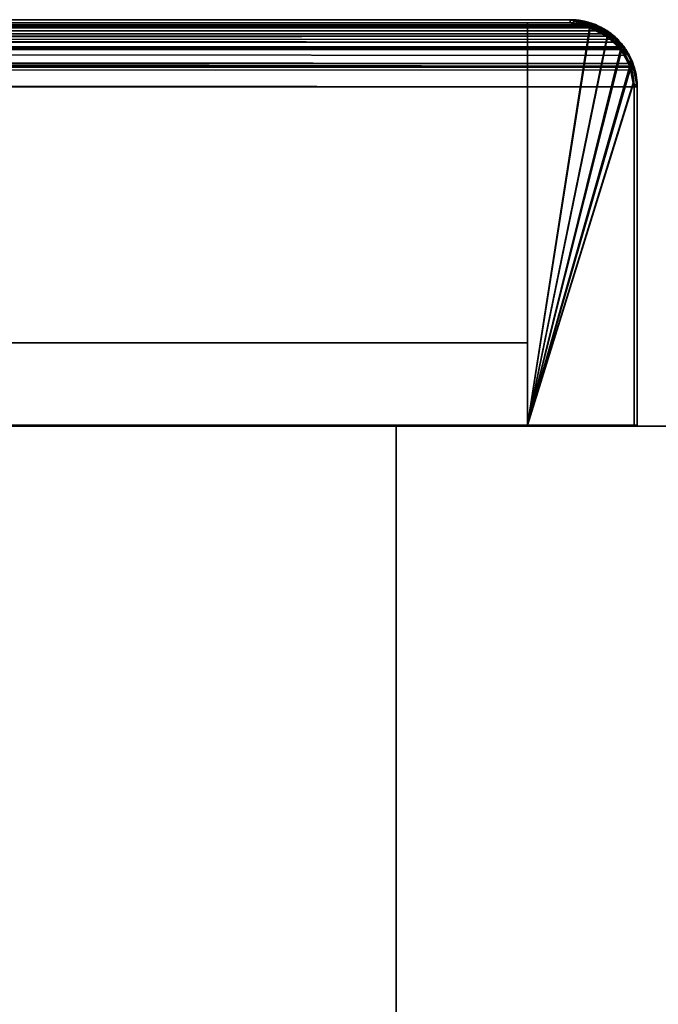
# Model space of a CAD drawing. Header units: millimetres. Extents: x -508 to 6708, y -110 to 248.
# Tile 463 of 656: x 340 to 370, y 202 to 248. Entities that reach past the tile are written whole.
import ezdxf

# ---------------------------------------------------------------- set-up
doc = ezdxf.new("R2010")
doc.units = ezdxf.units.MM
doc.layers.add('151', color=7, linetype='Continuous', true_color=0xffffff)

# ---------------------------------------------------------------- blocks, each defined once
blk = doc.blocks.new('UG_SURFACE_001')
at = {"layer": '151', "color": 252, "linetype": 'Continuous', "lineweight": 35}
for points in [[(-507.5, 229.4, 2215.25), (507.5, 229.4, 2215.25), (357.5, 229.4, 2065.25), (-357.5, 229.4, 2065.25)], [(507.5, -5.3, 2215.25), (507.5, 229.4, 2215.25), (-507.5, 229.4, 2215.25), (-507.5, -5.3, 2215.25)], [(-357.5, -5.3, 2065.25), (-357.5, 229.4, 2065.25), (357.5, 229.4, 2065.25), (357.5, -5.3, 2065.25)], [(357.5, -5.3, 2065.25), (357.5, 229.4, 2065.25), (357.5, 229.4, -7.75), (357.5, -5.3, -7.75)], [(357.5, -5.3, -7.75), (357.5, 229.4, -7.75), (507.5, 229.4, -7.75), (507.5, -5.3, -7.75)], [(507.5, 229.4, 2215.25), (507.5, 229.4, -7.75), (357.5, 229.4, -7.75), (357.5, 229.4, 2065.25)]]:
    blk.add_3dface(points, dxfattribs=at)
blk = doc.blocks.new('UG_SURFACE_195')
at = {"layer": '151', "color": 7, "linetype": 'Continuous', "lineweight": 35}
for points in [[(366.749, 248.071, 2073.999), (-366.753, 248.073, 2074.003), (-365.658, 248.3, 2072.908)], [(-366.61, 248.197, 2073.86), (366.612, 248.204, 2073.862), (365.65, 248.45, 2072.9)], [(365.65, 248.45, 2072.9), (-365.65, 248.45, 2072.9), (-366.61, 248.197, 2073.86)], [(366.657, 248.126, 2073.907), (-365.658, 248.3, 2072.908), (-365.65, 248.3, 2072.9)], [(366.657, 248.126, 2073.907), (366.749, 248.071, 2073.999), (-365.658, 248.3, 2072.908)], [(365.65, 248.45, 2072.9), (311.65, 248.45, 2018.9), (-311.65, 248.45, 2018.9), (-365.65, 248.45, 2072.9)], [(365.65, 248.3, 2072.9), (-365.65, 248.3, 2072.9), (-311.65, 248.3, 2018.9), (311.65, 248.3, 2018.9)], [(-365.65, 248.3, 2072.9), (365.65, 248.3, 2072.9), (366.657, 248.126, 2073.907)], [(365.65, 248.3, 2072.9), (311.65, 248.3, 2018.9), (311.65, 248.45, 2018.9), (365.65, 248.45, 2072.9)], [(365.65, 248.45, 2072.9), (366.612, 248.204, 2073.862), (366.657, 248.126, 2073.907), (365.65, 248.3, 2072.9)], [(367.761, 247.404, 2075.011), (-367.768, 247.412, 2075.018), (-366.837, 248.055, 2074.087)], [(-367.474, 247.788, 2074.724), (367.476, 247.79, 2074.726), (367.161, 248.064, 2074.41)], [(-367.2, 248.042, 2074.45), (-367.474, 247.788, 2074.724), (367.161, 248.064, 2074.41)], [(-367.2, 248.042, 2074.45), (367.161, 248.064, 2074.41), (366.612, 248.204, 2073.862)], [(366.612, 248.204, 2073.862), (-366.61, 248.197, 2073.86), (-367.2, 248.042, 2074.45)], [(367.671, 247.517, 2074.921), (-366.837, 248.055, 2074.087), (-366.753, 248.073, 2074.003)], [(367.671, 247.517, 2074.921), (367.761, 247.404, 2075.011), (-366.837, 248.055, 2074.087)], [(-366.753, 248.073, 2074.003), (366.749, 248.071, 2073.999), (367.671, 247.517, 2074.921)], [(366.749, 248.071, 2073.999), (366.657, 248.126, 2073.907), (366.612, 248.204, 2073.862), (367.161, 248.064, 2074.41)], [(367.161, 248.064, 2074.41), (367.476, 247.79, 2074.726), (367.671, 247.517, 2074.921), (366.749, 248.071, 2073.999)], [(-368.187, 247.126, 2075.437), (368.172, 247.187, 2075.422), (367.476, 247.79, 2074.726)], [(367.476, 247.79, 2074.726), (-367.474, 247.788, 2074.724), (-368.187, 247.126, 2075.437)], [(368.421, 246.389, 2075.671), (-368.152, 246.955, 2075.402), (-367.805, 247.387, 2075.055)], [(368.264, 246.773, 2075.514), (-367.805, 247.387, 2075.055), (-367.768, 247.412, 2075.018)], [(368.264, 246.773, 2075.514), (368.421, 246.389, 2075.671), (-367.805, 247.387, 2075.055)], [(-367.768, 247.412, 2075.018), (367.761, 247.404, 2075.011), (368.264, 246.773, 2075.514)], [(367.761, 247.404, 2075.011), (367.671, 247.517, 2074.921), (367.476, 247.79, 2074.726), (368.172, 247.187, 2075.422)], [(368.172, 247.187, 2075.422), (368.193, 247.146, 2075.443), (368.264, 246.773, 2075.514), (367.761, 247.404, 2075.011)], [(-368.269, 247.05, 2075.519), (-368.629, 246.258, 2075.879), (368.644, 246.279, 2075.894)], [(368.421, 246.389, 2075.671), (-368.429, 246.394, 2075.679), (-368.152, 246.955, 2075.402)], [(-368.187, 247.126, 2075.437), (-368.269, 247.05, 2075.519), (368.644, 246.279, 2075.894)], [(-368.187, 247.126, 2075.437), (368.193, 247.146, 2075.443), (368.172, 247.187, 2075.422)], [(368.644, 246.279, 2075.894), (368.193, 247.146, 2075.443), (-368.187, 247.126, 2075.437)], [(368.421, 246.389, 2075.671), (368.264, 246.773, 2075.514), (368.193, 247.146, 2075.443), (368.644, 246.279, 2075.894)], [(-368.691, 246.121, 2075.941), (-368.8, 245.3, 2076.05), (368.8, 245.3, 2076.05)], [(-368.629, 246.258, 2075.879), (-368.691, 246.121, 2075.941), (368.8, 245.3, 2076.05)], [(368.65, 245.3, 2075.9), (-368.645, 245.481, 2075.895), (-368.486, 246.279, 2075.736)], [(-368.629, 246.258, 2075.879), (368.645, 246.273, 2075.895), (368.644, 246.279, 2075.894)], [(368.8, 245.3, 2076.05), (368.645, 246.273, 2075.895), (-368.629, 246.258, 2075.879)], [(368.545, 246.085, 2075.795), (-368.486, 246.279, 2075.736), (-368.429, 246.394, 2075.679)], [(368.545, 246.085, 2075.795), (368.65, 245.3, 2075.9), (-368.486, 246.279, 2075.736)], [(-368.429, 246.394, 2075.679), (368.421, 246.389, 2075.671), (368.545, 246.085, 2075.795)], [(368.644, 246.279, 2075.894), (368.645, 246.273, 2075.895), (368.545, 246.085, 2075.795), (368.421, 246.389, 2075.671)], [(368.65, 245.3, 2075.9), (368.545, 246.085, 2075.795), (368.645, 246.273, 2075.895), (368.8, 245.3, 2076.05)], [(-368.8, 245.3, 2076.05), (-368.8, 229.45, 2076.05), (368.8, 229.45, 2076.05), (368.8, 245.3, 2076.05)], [(368.65, 245.3, 2075.9), (-368.65, 245.3, 2075.9), (-368.645, 245.481, 2075.895)], [(368.65, 245.3, 2075.9), (368.65, 229.45, 2075.9), (-368.65, 229.45, 2075.9), (-368.65, 245.3, 2075.9)], [(368.8, 245.3, 2076.05), (368.8, 229.45, 2076.05), (368.65, 229.45, 2075.9), (368.65, 245.3, 2075.9)], [(368.65, 229.45, 2075.9), (368.8, 229.45, 2076.05), (-368.8, 229.45, 2076.05), (-368.65, 229.45, 2075.9)]]:
    blk.add_3dface(points, dxfattribs=at)
blk = doc.blocks.new('UG_SURFACE_197')
at = {"layer": '151', "color": 14, "linetype": 'Continuous', "lineweight": 35}
for points in [[(-366.565, 248.059, 2073.815), (366.566, 248.066, 2073.816), (365.65, 248.3, 2072.9)], [(365.65, 248.3, 2072.9), (-365.65, 248.3, 2072.9), (-366.565, 248.059, 2073.815)], [(365.65, 248.3, 2072.9), (363.65, 248.3, 2070.9), (-363.65, 248.3, 2070.9), (-365.65, 248.3, 2072.9)], [(363.65, 229.45, 2070.9), (-363.65, 229.45, 2070.9), (-363.65, 248.3, 2070.9), (363.65, 248.3, 2070.9)], [(363.65, 229.45, 2070.9), (363.65, 248.3, 2070.9), (365.65, 248.3, 2072.9), (366.566, 248.066, 2073.816)], [(-367.387, 247.67, 2074.637), (367.389, 247.672, 2074.639), (367.089, 247.933, 2074.339)], [(-367.126, 247.912, 2074.376), (-367.387, 247.67, 2074.637), (367.089, 247.933, 2074.339)], [(-367.126, 247.912, 2074.376), (367.089, 247.933, 2074.339), (366.566, 248.066, 2073.816)], [(366.566, 248.066, 2073.816), (-366.565, 248.059, 2073.815), (-367.126, 247.912, 2074.376)], [(366.566, 248.066, 2073.816), (367.089, 247.933, 2074.339), (367.389, 247.672, 2074.639), (363.65, 229.45, 2070.9)], [(-368.066, 247.039, 2075.316), (368.052, 247.097, 2075.302), (367.389, 247.672, 2074.639)], [(367.389, 247.672, 2074.639), (-367.387, 247.67, 2074.637), (-368.066, 247.039, 2075.316)], [(363.65, 229.45, 2070.9), (367.389, 247.672, 2074.639), (368.052, 247.097, 2075.302), (368.072, 247.058, 2075.322)], [(-368.144, 246.967, 2075.394), (-368.487, 246.212, 2075.737), (368.502, 246.232, 2075.752)], [(-368.066, 247.039, 2075.316), (-368.144, 246.967, 2075.394), (368.502, 246.232, 2075.752)], [(-368.066, 247.039, 2075.316), (368.072, 247.058, 2075.322), (368.052, 247.097, 2075.302)], [(368.502, 246.232, 2075.752), (368.072, 247.058, 2075.322), (-368.066, 247.039, 2075.316)], [(363.65, 229.45, 2070.9), (368.072, 247.058, 2075.322), (368.502, 246.232, 2075.752), (368.502, 246.227, 2075.752)], [(-368.546, 246.082, 2075.796), (-368.65, 245.3, 2075.9), (368.65, 245.3, 2075.9)], [(-368.487, 246.212, 2075.737), (-368.546, 246.082, 2075.796), (368.65, 245.3, 2075.9)], [(-368.487, 246.212, 2075.737), (368.502, 246.227, 2075.752), (368.502, 246.232, 2075.752)], [(368.65, 245.3, 2075.9), (368.502, 246.227, 2075.752), (-368.487, 246.212, 2075.737)], [(368.502, 246.227, 2075.752), (368.65, 245.3, 2075.9), (368.65, 229.45, 2075.9), (363.65, 229.45, 2070.9)], [(-368.65, 245.3, 2075.9), (-368.65, 229.45, 2075.9), (368.65, 229.45, 2075.9), (368.65, 245.3, 2075.9)], [(363.65, 229.45, 2070.9), (368.65, 229.45, 2075.9), (-368.65, 229.45, 2075.9), (-363.65, 229.45, 2070.9)]]:
    blk.add_3dface(points, dxfattribs=at)
blk = doc.blocks.new('UG_SURFACE_198')
at = {"layer": '151', "color": 41, "linetype": 'Continuous', "lineweight": 35}
for points in [[(-363.65, 248.3, 2070.9), (-363.65, 233.3, 2070.9), (363.65, 233.3, 2070.9), (363.65, 248.3, 2070.9)], [(363.65, 248.3, 2070.9), (313.65, 248.3, 2020.9), (-313.65, 248.3, 2020.9), (-363.65, 248.3, 2070.9)], [(313.65, 248.3, 2020.9), (363.65, 248.3, 2070.9), (363.65, 233.3, 2070.9), (313.65, 233.3, 2020.9)], [(313.65, 233.3, 2020.9), (363.65, 233.3, 2070.9), (-363.65, 233.3, 2070.9), (-313.65, 233.3, 2020.9)]]:
    blk.add_3dface(points, dxfattribs=at)
blk = doc.blocks.new('UG_SURFACE_200')
at = {"layer": '151', "color": 7, "linetype": 'Continuous', "lineweight": 35}
for points in [[(365.65, 248.45, 2072.9), (365.65, 248.45, -4.75), (311.65, 248.45, -4.75), (311.65, 248.45, 2018.9)], [(311.65, 248.45, -4.75), (365.65, 248.45, -4.75), (365.65, 248.3, -4.75), (311.65, 248.3, -4.75)], [(365.65, 248.45, 2072.9), (311.65, 248.45, 2018.9), (311.65, 248.3, 2018.9), (365.65, 248.3, 2072.9)], [(365.65, 248.3, 2072.9), (311.65, 248.3, 2018.9), (311.65, 248.3, -4.75), (365.65, 248.3, -4.75)], [(365.813, 248.269, -4.75), (365.65, 248.3, -4.75), (365.65, 248.45, -4.75), (365.822, 248.418, -4.75)], [(365.65, 248.45, 2072.9), (366.729, 248.246, -4.75), (365.822, 248.418, -4.75)], [(366.8, 248.233, -4.75), (366.729, 248.246, -4.75), (365.65, 248.45, 2072.9)], [(365.65, 248.45, 2072.9), (366.799, 248.148, 2074.049), (366.8, 248.233, -4.75)], [(365.822, 248.418, -4.75), (365.65, 248.45, -4.75), (365.65, 248.45, 2072.9)], [(366.799, 248.148, 2074.049), (365.65, 248.45, 2072.9), (365.658, 248.3, 2072.908), (366.753, 248.073, 2074.003)], [(365.65, 248.3, 2072.9), (365.658, 248.3, 2072.908), (365.65, 248.45, 2072.9)], [(365.813, 248.269, -4.75), (365.658, 248.3, 2072.908), (365.65, 248.3, 2072.9)], [(365.65, 248.3, 2072.9), (365.65, 248.3, -4.75), (365.813, 248.269, -4.75)], [(366.677, 248.103, -4.75), (366.753, 248.073, 2074.003), (365.658, 248.3, 2072.908)], [(365.658, 248.3, 2072.908), (365.813, 248.269, -4.75), (366.677, 248.103, -4.75)], [(366.677, 248.103, -4.75), (365.813, 248.269, -4.75), (365.822, 248.418, -4.75), (366.729, 248.246, -4.75)], [(366.746, 248.09, -4.75), (366.677, 248.103, -4.75), (366.729, 248.246, -4.75), (366.8, 248.233, -4.75)], [(366.753, 248.073, 2074.003), (366.677, 248.103, -4.75), (366.746, 248.09, -4.75)], [(366.752, 248.086, -4.75), (366.746, 248.09, -4.75), (366.8, 248.233, -4.75), (366.808, 248.227, -4.75)], [(366.746, 248.09, -4.75), (366.752, 248.086, -4.75), (366.753, 248.073, 2074.003)], [(366.808, 248.227, -4.75), (367.535, 247.751, -4.75), (367.445, 247.634, -4.75), (366.752, 248.086, -4.75)], [(366.753, 248.073, 2074.003), (366.752, 248.086, -4.75), (367.445, 247.634, -4.75)], [(366.753, 248.073, 2074.003), (366.837, 248.055, 2074.087), (366.799, 248.148, 2074.049)], [(367.445, 247.634, -4.75), (366.837, 248.055, 2074.087), (366.753, 248.073, 2074.003)], [(366.799, 248.148, 2074.049), (366.808, 248.227, -4.75), (366.8, 248.233, -4.75)], [(367.535, 247.751, -4.75), (366.808, 248.227, -4.75), (366.799, 248.148, 2074.049)], [(367.877, 247.527, -4.75), (367.535, 247.751, -4.75), (366.799, 248.148, 2074.049)], [(366.799, 248.148, 2074.049), (367.2, 248.042, 2074.45), (367.877, 247.527, -4.75)], [(367.2, 248.042, 2074.45), (366.799, 248.148, 2074.049), (366.837, 248.055, 2074.087)], [(367.445, 247.634, -4.75), (367.768, 247.412, 2075.018), (366.837, 248.055, 2074.087)], [(366.837, 248.055, 2074.087), (367.768, 247.412, 2075.018), (367.84, 247.448, 2075.09), (367.2, 248.042, 2074.45)], [(367.2, 248.042, 2074.45), (367.84, 247.448, 2075.09), (367.877, 247.527, -4.75)], [(367.771, 247.421, -4.75), (367.445, 247.634, -4.75), (367.535, 247.751, -4.75), (367.877, 247.527, -4.75)], [(367.445, 247.634, -4.75), (367.771, 247.421, -4.75), (367.768, 247.412, 2075.018)], [(367.768, 247.412, 2075.018), (367.805, 247.387, 2075.055), (367.84, 247.448, 2075.09)], [(367.768, 247.412, 2075.018), (367.771, 247.421, -4.75), (368.054, 247.002, -4.75)], [(368.054, 247.002, -4.75), (367.805, 247.387, 2075.055), (367.768, 247.412, 2075.018)], [(367.877, 247.527, -4.75), (368.172, 247.086, -4.75), (368.054, 247.002, -4.75), (367.771, 247.421, -4.75)], [(368.269, 247.05, 2075.519), (367.84, 247.448, 2075.09), (367.805, 247.387, 2075.055), (368.152, 246.955, 2075.402)], [(368.054, 247.002, -4.75), (368.152, 246.955, 2075.402), (367.805, 247.387, 2075.055)], [(368.172, 247.086, -4.75), (367.877, 247.527, -4.75), (367.84, 247.448, 2075.09)], [(367.84, 247.448, 2075.09), (368.269, 247.05, 2075.519), (368.172, 247.086, -4.75)], [(368.405, 246.48, -4.75), (368.054, 247.002, -4.75), (368.172, 247.086, -4.75), (368.563, 246.499, -4.75)], [(368.152, 246.955, 2075.402), (368.054, 247.002, -4.75), (368.405, 246.48, -4.75)], [(368.55, 246.433, 2075.799), (368.269, 247.05, 2075.519), (368.152, 246.955, 2075.402), (368.429, 246.394, 2075.679)], [(368.405, 246.48, -4.75), (368.429, 246.394, 2075.679), (368.152, 246.955, 2075.402)], [(368.563, 246.499, -4.75), (368.172, 247.086, -4.75), (368.269, 247.05, 2075.519)], [(368.571, 246.458, -4.75), (368.563, 246.499, -4.75), (368.269, 247.05, 2075.519)], [(368.269, 247.05, 2075.519), (368.55, 246.433, 2075.799), (368.571, 246.458, -4.75)], [(368.422, 246.401, -4.75), (368.405, 246.48, -4.75), (368.563, 246.499, -4.75), (368.571, 246.458, -4.75)], [(368.405, 246.48, -4.75), (368.422, 246.401, -4.75), (368.429, 246.394, 2075.679)], [(368.571, 246.458, -4.75), (368.613, 246.246, -4.75), (368.464, 246.199, -4.75), (368.422, 246.401, -4.75)], [(368.613, 246.246, -4.75), (368.571, 246.458, -4.75), (368.55, 246.433, 2075.799)], [(368.429, 246.394, 2075.679), (368.422, 246.401, -4.75), (368.464, 246.199, -4.75)], [(368.429, 246.394, 2075.679), (368.486, 246.279, 2075.736), (368.55, 246.433, 2075.799)], [(368.464, 246.199, -4.75), (368.486, 246.279, 2075.736), (368.429, 246.394, 2075.679)], [(368.486, 246.279, 2075.736), (368.464, 246.199, -4.75), (368.65, 245.3, -4.75)], [(368.65, 245.3, -4.75), (368.464, 246.199, -4.75), (368.613, 246.246, -4.75), (368.8, 245.3, -4.75)], [(368.691, 246.121, 2075.941), (368.55, 246.433, 2075.799), (368.486, 246.279, 2075.736)], [(368.65, 245.3, -4.75), (368.645, 245.481, 2075.895), (368.486, 246.279, 2075.736)], [(368.486, 246.279, 2075.736), (368.645, 245.481, 2075.895), (368.8, 245.3, 2076.05), (368.691, 246.121, 2075.941)], [(368.55, 246.433, 2075.799), (368.691, 246.121, 2075.941), (368.613, 246.246, -4.75)], [(368.8, 245.3, -4.75), (368.613, 246.246, -4.75), (368.691, 246.121, 2075.941)], [(368.691, 246.121, 2075.941), (368.8, 245.3, 2076.05), (368.8, 245.3, -4.75)], [(368.65, 245.3, -4.75), (368.65, 245.3, 2075.9), (368.645, 245.481, 2075.895)], [(368.8, 245.3, 2076.05), (368.645, 245.481, 2075.895), (368.65, 245.3, 2075.9)], [(368.8, 245.3, -4.75), (368.8, 229.45, -4.75), (368.65, 229.45, -4.75), (368.65, 245.3, -4.75)], [(368.65, 245.3, -4.75), (368.65, 229.45, -4.75), (368.65, 229.45, 2075.9), (368.65, 245.3, 2075.9)], [(368.65, 245.3, 2075.9), (368.65, 229.45, 2075.9), (368.8, 229.45, 2076.05), (368.8, 245.3, 2076.05)], [(368.8, 245.3, 2076.05), (368.8, 229.45, 2076.05), (368.8, 229.45, -4.75), (368.8, 245.3, -4.75)], [(368.65, 229.45, 2075.9), (368.65, 229.45, -4.75), (368.8, 229.45, -4.75), (368.8, 229.45, 2076.05)]]:
    blk.add_3dface(points, dxfattribs=at)
blk = doc.blocks.new('UG_SURFACE_201')
at = {"layer": '151', "color": 41, "linetype": 'Continuous', "lineweight": 35}
for points in [[(313.65, 233.3, 2020.9), (313.65, 248.3, 2020.9), (313.65, 248.3, -4.75), (313.65, 233.3, -4.75)], [(363.65, 248.3, 2070.9), (363.65, 248.3, -4.75), (313.65, 248.3, -4.75), (313.65, 248.3, 2020.9)], [(363.65, 233.3, -4.75), (313.65, 233.3, -4.75), (313.65, 248.3, -4.75), (363.65, 248.3, -4.75)], [(313.65, 233.3, 2020.9), (363.65, 233.3, 2070.9), (363.65, 248.3, 2070.9), (313.65, 248.3, 2020.9)], [(363.65, 248.3, 2070.9), (363.65, 233.3, 2070.9), (363.65, 233.3, -4.75), (363.65, 248.3, -4.75)], [(313.65, 233.3, 2020.9), (313.65, 233.3, -4.75), (363.65, 233.3, -4.75), (363.65, 233.3, 2070.9)]]:
    blk.add_3dface(points, dxfattribs=at)
blk = doc.blocks.new('UG_SURFACE_202')
at = {"layer": '151', "color": 14, "linetype": 'Continuous', "lineweight": 35}
for points in [[(365.65, 248.3, 2072.9), (365.65, 248.3, -4.75), (363.65, 248.3, -4.75), (363.65, 248.3, 2070.9)], [(363.65, 229.45, -4.75), (363.65, 229.45, 2070.9), (363.65, 248.3, 2070.9), (363.65, 248.3, -4.75)], [(363.65, 229.45, -4.75), (363.65, 248.3, -4.75), (365.65, 248.3, -4.75), (366.599, 248.111, -4.75)], [(366.593, 248.052, 2073.843), (365.65, 248.3, 2072.9), (363.65, 248.3, 2070.9), (363.65, 229.45, 2070.9)], [(366.599, 248.111, -4.75), (365.65, 248.3, -4.75), (365.65, 248.3, 2072.9)], [(365.65, 248.3, 2072.9), (366.593, 248.052, 2073.843), (366.599, 248.111, -4.75)], [(363.65, 229.45, -4.75), (366.599, 248.111, -4.75), (366.798, 248.072, -4.75), (367.404, 247.667, -4.75)], [(367.406, 247.652, 2074.656), (367.126, 247.912, 2074.376), (366.593, 248.052, 2073.843), (363.65, 229.45, 2070.9)], [(366.798, 248.072, -4.75), (366.599, 248.111, -4.75), (366.593, 248.052, 2073.843)], [(367.404, 247.667, -4.75), (366.798, 248.072, -4.75), (366.593, 248.052, 2073.843)], [(366.593, 248.052, 2073.843), (367.126, 247.912, 2074.376), (367.404, 247.667, -4.75)], [(367.126, 247.912, 2074.376), (367.406, 247.652, 2074.656), (367.404, 247.667, -4.75)], [(367.404, 247.667, -4.75), (367.771, 247.421, -4.75), (368.017, 247.054, -4.75), (363.65, 229.45, -4.75)], [(363.65, 229.45, 2070.9), (368.048, 247.056, 2075.299), (367.406, 247.652, 2074.656)], [(367.771, 247.421, -4.75), (367.404, 247.667, -4.75), (367.406, 247.652, 2074.656)], [(368.017, 247.054, -4.75), (367.771, 247.421, -4.75), (367.406, 247.652, 2074.656)], [(367.406, 247.652, 2074.656), (368.048, 247.056, 2075.299), (368.017, 247.054, -4.75)], [(363.65, 229.45, 2070.9), (368.465, 246.26, 2075.715), (368.144, 246.967, 2075.394), (368.048, 247.056, 2075.299)], [(363.65, 229.45, -4.75), (368.017, 247.054, -4.75), (368.422, 246.448, -4.75), (368.456, 246.273, -4.75)], [(368.422, 246.448, -4.75), (368.017, 247.054, -4.75), (368.048, 247.056, 2075.299)], [(368.456, 246.273, -4.75), (368.422, 246.448, -4.75), (368.048, 247.056, 2075.299)], [(368.048, 247.056, 2075.299), (368.144, 246.967, 2075.394), (368.456, 246.273, -4.75)], [(368.144, 246.967, 2075.394), (368.465, 246.26, 2075.715), (368.456, 246.273, -4.75)], [(368.456, 246.273, -4.75), (368.614, 245.481, -4.75), (363.65, 229.45, -4.75)], [(368.626, 245.482, 2075.876), (368.546, 246.082, 2075.796), (368.465, 246.26, 2075.715), (363.65, 229.45, 2070.9)], [(368.614, 245.481, -4.75), (368.456, 246.273, -4.75), (368.465, 246.26, 2075.715)], [(368.465, 246.26, 2075.715), (368.546, 246.082, 2075.796), (368.614, 245.481, -4.75)], [(368.546, 246.082, 2075.796), (368.626, 245.482, 2075.876), (368.614, 245.481, -4.75)], [(363.65, 229.45, 2070.9), (368.65, 229.45, 2075.9), (368.65, 245.3, 2075.9), (368.626, 245.482, 2075.876)], [(368.614, 245.481, -4.75), (368.65, 245.3, -4.75), (368.65, 229.45, -4.75), (363.65, 229.45, -4.75)], [(368.65, 245.3, -4.75), (368.614, 245.481, -4.75), (368.626, 245.482, 2075.876)], [(368.626, 245.482, 2075.876), (368.65, 245.3, 2075.9), (368.65, 245.3, -4.75)], [(368.65, 245.3, 2075.9), (368.65, 229.45, 2075.9), (368.65, 229.45, -4.75), (368.65, 245.3, -4.75)], [(363.65, 229.45, 2070.9), (363.65, 229.45, -4.75), (368.65, 229.45, -4.75), (368.65, 229.45, 2075.9)]]:
    blk.add_3dface(points, dxfattribs=at)

msp = doc.modelspace()

# ---------------------------------------------------------------- linework, layer by layer
at = {"layer": '151', "color": 253, "linetype": 'Continuous', "lineweight": -3}
for p, q in [((-365.65, 248.45, 2072.9), (365.65, 248.45, 2072.9)), ((-365.65, 248.3, 2072.9), (365.65, 248.3, 2072.9)), ((-363.65, 248.3, 2070.9), (363.65, 248.3, 2070.9)), ((-363.65, 248.3, 2070.9), (363.65, 248.3, 2070.9)), ((365.65, 248.45, 2072.9), (311.65, 248.45, 2018.9)), ((311.65, 248.45, 2018.9), (365.65, 248.45, 2072.9)), ((365.65, 248.45, -4.75), (311.65, 248.45, -4.75)), ((365.65, 248.45, 2072.9), (311.65, 248.45, 2018.9)), ((365.65, 248.3, 2072.9), (311.65, 248.3, 2018.9)), ((311.65, 248.3, 2018.9), (365.65, 248.3, 2072.9)), ((365.65, 248.3, -4.75), (311.65, 248.3, -4.75)), ((365.65, 248.3, 2072.9), (311.65, 248.3, 2018.9)), ((313.65, 248.3, -4.75), (363.65, 248.3, -4.75)), ((313.65, 248.3, 2020.9), (363.65, 248.3, 2070.9)), ((363.65, 248.3, 2070.9), (313.65, 248.3, 2020.9)), ((313.65, 248.3, -4.75), (363.65, 248.3, -4.75)), ((363.65, 248.3, 2070.9), (363.65, 229.45, 2070.9)), ((363.65, 248.3, -4.75), (363.65, 229.45, -4.75)), ((363.65, 248.3, 2070.9), (363.65, 248.3, -4.75)), ((363.65, 248.3, -4.75), (365.65, 248.3, -4.75)), ((363.65, 248.3, 2070.9), (363.65, 229.45, 2070.9)), ((363.65, 248.3, 2070.9), (365.65, 248.3, 2072.9)), ((363.65, 233.3, -4.75), (363.65, 248.3, -4.75)), ((363.65, 233.3, 2070.9), (363.65, 248.3, 2070.9)), ((365.65, 248.3, 2072.9), (363.65, 248.3, 2070.9)), ((363.65, 233.3, 2070.9), (363.65, 248.3, 2070.9)), ((363.65, 248.3, 2070.9), (363.65, 248.3, -4.75)), ((365.65, 248.45, 2072.9), (365.65, 248.45, -4.75)), ((365.65, 248.3, 2072.9), (365.65, 248.3, -4.75)), ((-368.8, 245.3, 2076.05), (368.8, 245.3, 2076.05)), ((-368.65, 245.3, 2075.9), (368.65, 245.3, 2075.9)), ((-368.65, 245.3, 2075.9), (368.65, 245.3, 2075.9)), ((368.65, 229.45, 2075.9), (368.65, 245.3, 2075.9)), ((368.65, 245.3, 2075.9), (368.65, 245.3, -4.75)), ((368.65, 229.45, 2075.9), (368.65, 245.3, 2075.9)), ((368.65, 229.45, 2075.9), (368.65, 245.3, 2075.9)), ((368.65, 245.3, 2075.9), (368.65, 245.3, -4.75)), ((368.65, 229.45, -4.75), (368.65, 245.3, -4.75)), ((368.65, 229.45, 2075.9), (368.65, 245.3, 2075.9)), ((368.65, 229.45, -4.75), (368.65, 245.3, -4.75)), ((368.65, 229.45, 2075.9), (368.65, 245.3, 2075.9)), ((368.8, 229.45, 2076.05), (368.8, 245.3, 2076.05)), ((368.8, 245.3, 2076.05), (368.8, 245.3, -4.75)), ((368.8, 229.45, -4.75), (368.8, 245.3, -4.75)), ((368.8, 229.45, 2076.05), (368.8, 245.3, 2076.05)), ((-363.65, 233.3, 2070.9), (363.65, 233.3, 2070.9)), ((313.65, 233.3, 2020.9), (363.65, 233.3, 2070.9)), ((363.65, 233.3, 2070.9), (313.65, 233.3, 2020.9)), ((363.65, 233.3, -4.75), (313.65, 233.3, -4.75)), ((313.65, 233.3, 2020.9), (363.65, 233.3, 2070.9)), ((363.65, 233.3, 2070.9), (363.65, 233.3, -4.75)), ((-507.5, 229.4, 2215.25), (507.5, 229.4, 2215.25)), ((-368.8, 229.45, 2076.05), (368.8, 229.45, 2076.05)), ((-368.65, 229.45, 2075.9), (368.65, 229.45, 2075.9)), ((-368.65, 229.45, 2075.9), (368.65, 229.45, 2075.9)), ((-368.65, 229.45, 2075.9), (368.65, 229.45, 2075.9)), ((-363.65, 229.45, 2070.9), (363.65, 229.45, 2070.9)), ((357.5, 229.4, 2065.25), (-357.5, 229.4, 2065.25)), ((357.5, 229.4, -7.75), (357.5, 229.4, 2065.25)), ((357.5, -5.3, 2065.25), (357.5, 229.4, 2065.25)), ((357.5, 229.4, -7.75), (357.5, -5.3, -7.75)), ((357.5, 229.4, -7.75), (507.5, 229.4, -7.75)), ((363.65, 229.45, 2070.9), (368.65, 229.45, 2075.9)), ((368.65, 229.45, -4.75), (363.65, 229.45, -4.75)), ((363.65, 229.45, 2070.9), (363.65, 229.45, -4.75)), ((368.65, 229.45, 2075.9), (363.65, 229.45, 2070.9)), ((368.65, 229.45, -4.75), (368.8, 229.45, -4.75)), ((368.65, 229.45, 2075.9), (368.65, 229.45, -4.75)), ((368.65, 229.45, 2075.9), (368.65, 229.45, -4.75)), ((368.8, 229.45, 2076.05), (368.65, 229.45, 2075.9)), ((368.65, 229.45, 2075.9), (368.8, 229.45, 2076.05)), ((368.8, 229.45, 2076.05), (368.8, 229.45, -4.75))]:
    msp.add_line(p, q, dxfattribs=at)
msp.add_arc((365.65, 245.3, -4.75), 3, 360, 90, dxfattribs=at)
for points, degree in [([(-365.65, 248.3, 2072.9), (-121.883, 248.3, 2072.9), (121.883, 248.3, 2072.9), (365.65, 248.3, 2072.9)], 3), ([(365.65, 248.3, -4.75), (365.65, 248.45, -4.75)], 1), ([(365.65, 248.3, 2072.9), (365.65, 248.3, 1380.35), (365.65, 248.3, 687.8), (365.65, 248.3, -4.75)], 3), ([(368.65, 245.3, -4.75), (368.8, 245.3, -4.75)], 1)]:
    msp.add_open_spline(points, degree=degree, dxfattribs=at)
for points in [[(365.65, 248.45, 2072.9), (368.8, 248.45, 2076.05), (368.8, 245.3, 2076.05)], [(368.8, 245.3, -4.75), (368.8, 248.45, -4.75), (365.65, 248.45, -4.75)], [(368.8, 245.3, 2076.05), (368.8, 248.45, 2076.05), (365.65, 248.45, 2072.9)], [(365.65, 248.3, 2072.9), (368.65, 248.3, 2075.9), (368.65, 245.3, 2075.9)], [(368.65, 245.3, 2075.9), (368.65, 248.3, 2075.9), (365.65, 248.3, 2072.9)]]:
    msp.add_rational_spline(points, [1, 0.707106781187, 1], degree=2, dxfattribs=at)
for points, knots in [([(368.65, 245.3, -4.75), (368.65, 246.088, -4.75), (368.327, 246.866, -4.75), (367.216, 247.977, -4.75), (366.438, 248.3, -4.75), (365.65, 248.3, -4.75)], [0, 0, 0, 0, 0.5, 0.5, 1, 1, 1, 1]), ([(368.65, 245.3, 2075.9), (368.65, 245.784, 2075.9), (368.529, 246.249, 2075.779), (368.138, 247.032, 2075.388), (367.876, 247.347, 2075.126), (367.004, 248.083, 2074.254), (366.328, 248.3, 2073.578), (365.65, 248.3, 2072.9)], [0, 0, 0, 0, 0.25, 0.25, 0.5, 0.5, 1, 1, 1, 1]), ([(365.65, 248.3, 2072.9), (366.33, 248.3, 2073.58), (367.009, 248.079, 2074.259), (367.874, 247.348, 2075.124), (368.141, 247.027, 2075.391), (368.529, 246.249, 2075.779), (368.65, 245.781, 2075.9), (368.65, 245.3, 2075.9)], [0, 0, 0, 0, 0.5, 0.5, 0.75, 0.75, 1, 1, 1, 1])]:
    msp.add_open_spline(points, degree=3, knots=knots, dxfattribs=at)

# ---------------------------------------------------------------- block references
for name in ['UG_SURFACE_195', 'UG_SURFACE_197', 'UG_SURFACE_198', 'UG_SURFACE_200', 'UG_SURFACE_201', 'UG_SURFACE_202', 'UG_SURFACE_001']:
    msp.add_blockref(name, (0, 0), dxfattribs=at)

doc.saveas('drawing.dxf')
